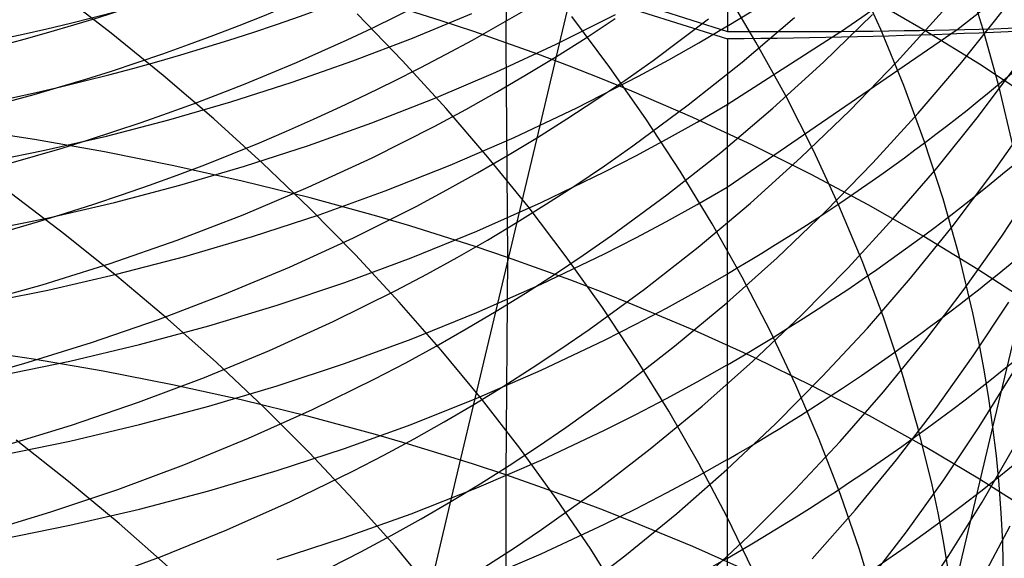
# Model space of a CAD drawing. Extents: x -383 to 1849, y -1185 to -529.
# Tile 831 of 870: x 1835.43 to 1842.11, y -948.84 to -945.19. Entities that reach past the tile are written whole.
import ezdxf

# ---------------------------------------------------------------- set-up
doc = ezdxf.new("R2010")
doc.units = 0
doc.layers.add('PREDEFINITO', color=7, linetype='CONTINUOUS')

msp = doc.modelspace()

# ---------------------------------------------------------------- linework, layer by layer
at = {"layer": 'PREDEFINITO'}
for p, q in [((1838.7398, -943.9195, 646.7532), (1838.7291, -945.3422, 648.1755)), ((1838.2302, -944.6839, 596.5459), (1840.232, -945.3145, 601.8071)), ((1840.2325, -944.7191, 600.1613), (1840.232, -945.2666, 601.679)), ((1839.102, -945.3111, 547.9862), (1839.2248, -944.7954, 549.4321)), ((1838.9174, -944.844, 598.1755), (1840.232, -945.2666, 601.679)), ((1841.9691, -945.252, 516.9198), (1841.8448, -944.8616, 516.6545)), ((1841.2736, -945.2523, 514.67), (1841.102, -944.8742, 514.411)), ((1836.0509, -945.2771, 505.4761), (1835.688, -944.9977, 505.2992)), ((1840.4264, -945.3373, 512.4467), (1840.2103, -944.9744, 512.1972)), ((1841.5758, -945.2604, 645.4239), (1841.1983, -945.0407, 645.6437)), ((1838.2901, -945.1936, 648.3257), (1838.0678, -945.1233, 648.3964)), ((1841.3829, -945.4712, 541.1309), (1841.6913, -945.1299, 540.9602)), ((1841.8229, -945.4739, 539.3291), (1842.1061, -945.1177, 539.1446)), ((1838.0275, -945.4644, 507.9125), (1837.7197, -945.1458, 507.6981)), ((1838.0962, -945.3102, 598.3108), (1838.4968, -945.1429, 598.3794)), ((1838.5105, -945.2666, 648.2521), (1838.2901, -945.1936, 648.3257)), ((1839.0701, -945.352, 599.8952), (1839.4732, -945.1492, 599.9816)), ((1839.4347, -945.5095, 510.2619), (1839.1767, -945.1644, 510.0247)), ((1839.2729, -945.3082, 547.975), (1839.4707, -945.1778, 547.9184)), ((1839.7278, -945.4618, 546.3546), (1840.1049, -945.1803, 546.2277)), ((1840.333, -945.4735, 544.646), (1840.6884, -945.1701, 544.5045)), ((1840.8854, -945.4732, 542.9045), (1841.2178, -945.1496, 542.7481)), ((1838.7291, -945.3422, 648.1755), (1838.5105, -945.2666, 648.2521)), ((1840.039, -945.3417, 601.5235), (1840.2321, -945.2278, 601.5741)), ((1840.2315, -945.7612, 602.9752), (1841.0012, -945.2667, 603.205)), ((1840.2316, -946.3237, 604.3655), (1841.791, -945.2531, 604.8868)), ((1841.4301, -945.6331, 514.9336), (1841.2736, -945.2523, 514.67)), ((1841.9432, -945.4886, 645.1948), (1841.5758, -945.2604, 645.4239)), ((1842.0774, -945.644, 517.189), (1841.9691, -945.252, 516.9198)), ((1836.4038, -945.5642, 505.662), (1836.0509, -945.2771, 505.4761)), ((1837.69, -945.4661, 598.2463), (1838.0962, -945.3102, 598.3108)), ((1838.9734, -945.8565, 546.5505), (1839.102, -945.3111, 547.9862)), ((1839.0725, -945.4352, 548.0307), (1839.2729, -945.3082, 547.975)), ((1840.232, -945.3145, 601.8071), (1840.2318, -946.2282, 604.1103)), ((1838.6598, -945.5426, 599.8135), (1839.0701, -945.352, 599.8952)), ((1838.9456, -945.4204, 648.0961), (1838.7291, -945.3422, 648.1755)), ((1838.7291, -945.3422, 648.1755), (1838.739, -946.8007, 649.5627)), ((1839.8353, -945.4574, 601.4721), (1840.039, -945.3417, 601.5235)), ((1840.6285, -945.7039, 512.7018), (1840.4264, -945.3373, 512.4467)), ((1837.2786, -945.6107, 598.1858), (1837.69, -945.4661, 598.2463)), ((1838.3236, -945.789, 508.1343), (1838.0275, -945.4644, 507.9125)), ((1838.8698, -945.5587, 548.0854), (1839.0725, -945.4352, 548.0307)), ((1839.1602, -945.5012, 648.0137), (1838.9456, -945.4204, 648.0961)), ((1839.5353, -945.5977, 546.4166), (1839.7278, -945.4618, 546.3546)), ((1839.6293, -945.5698, 601.4219), (1839.8353, -945.4574, 601.4721)), ((1839.3727, -945.5846, 647.9286), (1839.1602, -945.5012, 648.0137)), ((1839.6797, -945.8594, 510.5055), (1839.4347, -945.5095, 510.2619)), ((1839.9667, -945.7648, 544.7839), (1840.333, -945.4735, 544.646)), ((1840.5417, -945.7858, 543.0574), (1840.8854, -945.4732, 542.9045)), ((1841.0628, -945.8023, 541.2985), (1841.3829, -945.4712, 541.1309)), ((1841.5274, -945.8209, 539.5108), (1841.8229, -945.4739, 539.3291)), ((1841.9357, -945.8413, 537.6916), (1842.2056, -945.4802, 537.4961)), ((1842.3003, -945.7249, 644.957), (1841.9432, -945.4886, 645.1948)), ((1836.7462, -945.8588, 505.8565), (1836.4038, -945.5642, 505.662)), ((1838.2428, -945.7209, 599.7365), (1838.6598, -945.5426, 599.8135)), ((1838.6646, -945.6787, 548.1391), (1838.8698, -945.5587, 548.0854)), ((1839.211, -945.7846, 601.3256), (1839.6293, -945.5698, 601.4219)), ((1839.3403, -945.7303, 546.4776), (1839.5353, -945.5977, 546.4166)), ((1839.5832, -945.6705, 647.8406), (1839.3727, -945.5846, 647.9286)), ((1836.8624, -945.7439, 598.1294), (1837.2786, -945.6107, 598.1858)), ((1841.5712, -946.0163, 515.2016), (1841.4301, -945.6331, 514.9336)), ((1842.1693, -946.0374, 517.4617), (1842.0774, -945.644, 517.189)), ((1837.8195, -945.8868, 599.6642), (1838.2428, -945.7209, 599.7365)), ((1838.4572, -945.7951, 548.1917), (1838.6646, -945.6787, 548.1391)), ((1839.1428, -945.8595, 546.5377), (1839.3403, -945.7303, 546.4776)), ((1839.9977, -945.8497, 647.6566), (1839.5832, -945.6705, 647.8406)), ((1840.8162, -946.074, 512.9621), (1840.6285, -945.7039, 512.7018)), ((1836.4419, -945.8658, 598.0771), (1836.8624, -945.7439, 598.1294)), ((1838.2475, -945.9081, 548.2434), (1838.4572, -945.7951, 548.1917)), ((1838.6075, -946.1194, 508.3635), (1838.3236, -945.789, 508.1343)), ((1838.7846, -945.9861, 601.2346), (1839.211, -945.7846, 601.3256)), ((1839.59, -946.0436, 544.918), (1839.9667, -945.7648, 544.7839)), ((1840.0267, -945.8807, 602.9193), (1840.2315, -945.7612, 602.9752)), ((1840.1869, -946.0867, 543.2067), (1840.5417, -945.7858, 543.0574)), ((1836.0173, -945.9762, 598.029), (1836.4419, -945.8658, 598.0771)), ((1837.0779, -946.1603, 506.0595), (1836.7462, -945.8588, 505.8565)), ((1838.8373, -946.4285, 545.126), (1838.9734, -945.8565, 546.5505)), ((1838.9428, -945.9853, 546.5967), (1839.1428, -945.8595, 546.5377)), ((1839.9112, -946.2136, 510.7551), (1839.6797, -945.8594, 510.5055)), ((1840.4035, -946.0385, 647.4619), (1839.9977, -945.8497, 647.6566)), ((1840.7311, -946.1228, 541.4627), (1841.0628, -945.8023, 541.2985)), ((1841.2199, -946.1583, 539.6894), (1841.5274, -945.8209, 539.5108)), ((1841.6533, -946.1938, 537.8843), (1841.9357, -945.8413, 537.6916)), ((1835.529, -945.9999, 650.385), (1835.0498, -945.9265, 650.4558)), ((1837.3904, -946.0404, 599.5965), (1837.8195, -945.8868, 599.6642)), ((1837.8216, -946.1233, 548.3437), (1838.2475, -945.9081, 548.2434)), ((1839.8196, -945.9969, 602.8648), (1840.0267, -945.8807, 602.9193)), ((1842.0267, -946.2349, 536.0495), (1842.2829, -945.8695, 535.8431)), ((1836.0042, -946.0836, 650.3027), (1835.529, -945.9999, 650.385)), ((1835.5891, -946.0752, 597.9849), (1836.0173, -945.9762, 598.029)), ((1838.3508, -946.1743, 601.149), (1838.7846, -945.9861, 601.2346)), ((1838.7404, -946.1076, 546.6547), (1838.9428, -945.9853, 546.5967)), ((1839.6102, -946.1097, 602.8118), (1839.8196, -945.9969, 602.8648)), ((1836.9559, -946.1817, 599.5336), (1837.3904, -946.0404, 599.5965)), ((1839.3977, -946.1782, 544.9835), (1839.59, -946.0436, 544.918)), ((1840.8002, -946.2366, 647.2569), (1840.4035, -946.0385, 647.4619)), ((1841.6966, -946.4015, 515.4737), (1841.5712, -946.0163, 515.2016)), ((1835.1578, -946.1628, 597.945), (1835.5891, -946.0752, 597.9849)), ((1836.4748, -946.1775, 650.2086), (1836.0042, -946.0836, 650.3027)), ((1837.3876, -946.3244, 548.4399), (1837.8216, -946.1233, 548.3437)), ((1838.5356, -946.2264, 546.7116), (1838.7404, -946.1076, 546.6547)), ((1838.8791, -946.4551, 508.5996), (1838.6075, -946.1194, 508.3635)), ((1839.3987, -946.2191, 602.7602), (1839.6102, -946.1097, 602.8118)), ((1839.8214, -946.3757, 543.3522), (1840.1869, -946.0867, 543.2067)), ((1840.3882, -946.4323, 541.6233), (1840.7311, -946.1228, 541.4627)), ((1840.9891, -946.447, 513.2274), (1840.8162, -946.074, 512.9621)), ((1836.9402, -946.2816, 650.1029), (1836.4748, -946.1775, 650.2086)), ((1836.5164, -946.3105, 599.4754), (1836.9559, -946.1817, 599.5336)), ((1837.3985, -946.4686, 506.2706), (1837.0779, -946.1603, 506.0595)), ((1837.9099, -946.3492, 601.0688), (1838.3508, -946.1743, 601.149)), ((1839.2029, -946.3095, 545.048), (1839.3977, -946.1782, 544.9835)), ((1840.9007, -946.4857, 539.8647), (1841.2199, -946.1583, 539.6894)), ((1841.3586, -946.5371, 538.074), (1841.6533, -946.1938, 537.8843)), ((1838.3285, -946.3417, 546.7675), (1838.5356, -946.2264, 546.7116)), ((1838.9692, -946.4277, 602.6613), (1839.3987, -946.2191, 602.7602)), ((1840.129, -946.5719, 511.0107), (1839.9112, -946.2136, 510.7551)), ((1840.2318, -946.2282, 604.1103), (1840.2318, -946.8182, 605.4903)), ((1841.1875, -946.4437, 647.0419), (1840.8002, -946.2366, 647.2569)), ((1841.7578, -946.5922, 536.2532), (1842.0267, -946.2349, 536.0495)), ((1836.0726, -946.427, 599.422), (1836.5164, -946.3105, 599.4754)), ((1837.3998, -946.396, 649.9855), (1836.9402, -946.2816, 650.1029)), ((1836.946, -946.5113, 548.5319), (1837.3876, -946.3244, 548.4399)), ((1839.0055, -946.4374, 545.1115), (1839.2029, -946.3095, 545.048)), ((1840.0268, -946.442, 604.3073), (1840.2316, -946.3237, 604.3655)), ((1842.0945, -946.6555, 534.4038), (1842.3367, -946.2865, 534.1867)), ((1835.7362, -946.6448, 504.058), (1835.3728, -946.3693, 503.8779)), ((1837.8532, -946.5206, 649.8563), (1837.3998, -946.396, 649.9855)), ((1837.4626, -946.5107, 600.994), (1837.9099, -946.3492, 601.0688)), ((1838.1192, -946.4535, 546.8223), (1838.3285, -946.3417, 546.7675)), ((1839.4452, -946.6522, 543.4936), (1839.8214, -946.3757, 543.3522)), ((1841.806, -946.7883, 515.7499), (1841.6966, -946.4015, 515.4737)), ((1835.6247, -946.531, 599.3734), (1836.0726, -946.427, 599.422)), ((1837.7077, -946.7832, 506.4897), (1837.3985, -946.4686, 506.2706)), ((1837.694, -946.6667, 546.9287), (1838.1192, -946.4535, 546.8223)), ((1838.5317, -946.6226, 602.5682), (1838.9692, -946.4277, 602.6613)), ((1838.6949, -947.0279, 543.7138), (1838.8373, -946.4285, 545.126)), ((1838.8057, -946.5619, 545.1738), (1839.0055, -946.4374, 545.1115)), ((1839.1379, -946.7958, 508.8424), (1838.8791, -946.4551, 508.5996)), ((1839.8197, -946.5569, 604.2506), (1840.0268, -946.442, 604.3073)), ((1840.0341, -946.7304, 541.7801), (1840.3882, -946.4323, 541.6233)), ((1841.147, -946.8227, 513.4975), (1840.9891, -946.447, 513.2274)), ((1841.5651, -946.6595, 646.8173), (1841.1875, -946.4437, 647.0419)), ((1835.1733, -946.6226, 599.3295), (1835.6247, -946.531, 599.3734)), ((1836.4973, -946.684, 548.6197), (1836.946, -946.5113, 548.5319)), ((1837.0094, -946.6588, 600.9246), (1837.4626, -946.5107, 600.994)), ((1838.0774, -946.5868, 649.7874), (1837.8532, -946.5206, 649.8563)), ((1840.5698, -946.8026, 540.0364), (1840.9007, -946.4857, 539.8647)), ((1841.0519, -946.8709, 538.2605), (1841.3586, -946.5371, 538.074)), ((1838.2998, -946.6555, 649.7154), (1838.0774, -946.5868, 649.7874)), ((1838.6034, -946.683, 545.2351), (1838.8057, -946.5619, 545.1738)), ((1839.6103, -946.6685, 604.1954), (1839.8197, -946.5569, 604.2506)), ((1840.3327, -946.9339, 511.2718), (1840.129, -946.5719, 511.0107)), ((1841.4762, -946.9408, 536.454), (1841.7578, -946.5922, 536.2532)), ((1836.0895, -946.9278, 504.2472), (1835.7362, -946.6448, 504.058)), ((1836.5507, -946.7935, 600.8606), (1837.0094, -946.6588, 600.9246)), ((1837.2607, -946.8658, 547.0308), (1837.694, -946.6667, 546.9287)), ((1838.0867, -946.8039, 602.481), (1838.5317, -946.6226, 602.5682)), ((1838.5204, -946.7268, 649.6405), (1838.2998, -946.6555, 649.7154)), ((1839.2532, -946.7857, 543.5627), (1839.4452, -946.6522, 543.4936)), ((1839.3987, -946.7767, 604.1417), (1839.6103, -946.6685, 604.1954)), ((1841.9328, -946.8836, 646.5833), (1841.5651, -946.6595, 646.8173)), ((1841.8393, -947.0169, 534.6184), (1842.0945, -946.6555, 534.4038)), ((1836.0421, -946.8425, 548.7033), (1836.4973, -946.684, 548.6197)), ((1838.3987, -946.8005, 545.2953), (1838.6034, -946.683, 545.2351)), ((1838.739, -946.8007, 649.5627), (1838.5204, -946.7268, 649.6405)), ((1839.6692, -947.0164, 541.9328), (1840.0341, -946.7304, 541.7801)), ((1836.0871, -946.9147, 600.8021), (1836.5507, -946.7935, 600.8606)), ((1837.6349, -946.9715, 602.3996), (1838.0867, -946.8039, 602.481)), ((1838.0052, -947.1037, 506.7164), (1837.7077, -946.7832, 506.4897)), ((1838.1917, -946.9146, 545.3543), (1838.3987, -946.8005, 545.2953)), ((1838.739, -946.8007, 649.5627), (1838.7287, -948.2786, 650.9282)), ((1838.9557, -946.8772, 649.4819), (1838.739, -946.8007, 649.5627)), ((1838.9691, -946.983, 604.0388), (1839.3987, -946.7767, 604.1417)), ((1839.0587, -946.9158, 543.6307), (1839.2532, -946.7857, 543.5627)), ((1839.3836, -947.1412, 509.0917), (1839.1379, -946.7958, 508.8424)), ((1840.2277, -947.1085, 540.2043), (1840.5698, -946.8026, 540.0364)), ((1841.899, -947.1764, 516.0297), (1841.806, -946.7883, 515.7499)), ((1835.5809, -946.9867, 548.7826), (1836.0421, -946.8425, 548.7033)), ((1836.8198, -947.0509, 547.1285), (1837.2607, -946.8658, 547.0308)), ((1840.2318, -946.8182, 605.4903), (1840.2317, -947.4357, 606.859)), ((1840.7333, -947.1948, 538.4435), (1841.0519, -946.8709, 538.2605)), ((1841.2895, -947.2007, 513.7721), (1841.147, -946.8227, 513.4975)), ((1842.0347, -947.9546, 516.5996), (1842.3027, -946.8264, 518.0172)), ((1835.6191, -947.0224, 600.7491), (1836.0871, -946.9147, 600.8021)), ((1836.4324, -947.2181, 504.4452), (1836.0895, -946.9278, 504.2472)), ((1837.9825, -947.0252, 545.4122), (1838.1917, -946.9146, 545.3543)), ((1838.8617, -947.0427, 543.6976), (1839.0587, -946.9158, 543.6307)), ((1839.1703, -946.9562, 649.3982), (1838.9557, -946.8772, 649.4819)), ((1840.0269, -947.0306, 605.6844), (1840.2317, -946.9135, 605.745)), ((1840.522, -947.2991, 511.5383), (1840.3327, -946.9339, 511.2718)), ((1842.2901, -947.1158, 646.3405), (1841.9328, -946.8836, 646.5833)), ((1835.1143, -947.1167, 548.8576), (1835.5809, -946.9867, 548.7826)), ((1837.1767, -947.1254, 602.3241), (1837.6349, -946.9715, 602.3996)), ((1838.5315, -947.1758, 603.942), (1838.9691, -946.983, 604.0388)), ((1839.3829, -947.0377, 649.3116), (1839.1703, -946.9562, 649.3982)), ((1841.1824, -947.2804, 536.6517), (1841.4762, -946.9408, 536.454)), ((1835.1473, -947.1167, 600.7016), (1835.6191, -947.0224, 600.7491)), ((1836.3719, -947.2218, 547.2218), (1836.8198, -947.0509, 547.1285)), ((1837.5575, -947.236, 545.5247), (1837.9825, -947.0252, 545.4122)), ((1838.546, -947.6557, 542.3134), (1838.6949, -947.0279, 543.7138)), ((1838.6621, -947.1661, 543.7634), (1838.8617, -947.0427, 543.6976)), ((1839.2938, -947.2902, 542.0813), (1839.6692, -947.0164, 541.9328)), ((1839.5935, -947.1216, 649.2222), (1839.3829, -947.0377, 649.3116)), ((1839.8197, -947.1444, 605.6254), (1840.0269, -947.0306, 605.6844)), ((1841.5713, -947.3701, 534.8302), (1841.8393, -947.0169, 534.6184)), ((1836.7126, -947.2655, 602.2544), (1837.1767, -947.1254, 602.3241)), ((1838.2906, -947.4298, 506.9505), (1838.0052, -947.1037, 506.7164)), ((1840.008, -947.2968, 649.035), (1839.5935, -947.1216, 649.2222)), ((1839.8744, -947.4031, 540.3683), (1840.2277, -947.1085, 540.2043)), ((1841.9011, -947.47, 532.9808), (1842.1423, -947.1052, 532.7555)), ((1838.0865, -947.3551, 603.8513), (1838.5315, -947.1758, 603.942)), ((1838.4602, -947.286, 543.828), (1838.6621, -947.1661, 543.7634)), ((1839.6159, -947.4908, 509.3473), (1839.3836, -947.1412, 509.0917)), ((1839.6103, -947.2548, 605.5681), (1839.8197, -947.1444, 605.6254)), ((1840.4032, -947.5082, 538.6228), (1840.7333, -947.1948, 538.4435)), ((1841.4162, -947.5806, 514.051), (1841.2895, -947.2007, 513.7721)), ((1841.9393, -947.3707, 516.1709), (1841.899, -947.1764, 516.0297)), ((1835.9174, -947.3787, 547.3106), (1836.3719, -947.2218, 547.2218)), ((1836.2434, -947.3919, 602.1906), (1836.7126, -947.2655, 602.2544)), ((1836.7646, -947.5152, 504.652), (1836.4324, -947.2181, 504.4452)), ((1837.1244, -947.4328, 545.6325), (1837.5575, -947.236, 545.5247)), ((1839.3987, -947.3619, 605.5122), (1839.6103, -947.2548, 605.5681)), ((1838.2558, -947.4025, 543.8915), (1838.4602, -947.286, 543.828)), ((1839.1022, -947.4222, 542.1539), (1839.2938, -947.2902, 542.0813)), ((1840.4138, -947.4813, 648.837), (1840.008, -947.2968, 649.035)), ((1840.6966, -947.6673, 511.81), (1840.522, -947.2991, 511.5383)), ((1840.8766, -947.6105, 536.846), (1841.1824, -947.2804, 536.6517)), ((1835.4569, -947.5215, 547.3949), (1835.9174, -947.3787, 547.3106)), ((1835.7694, -947.5046, 602.1328), (1836.2434, -947.3919, 602.1906)), ((1837.6345, -947.5209, 603.7667), (1838.0865, -947.3551, 603.8513)), ((1838.0491, -947.5156, 543.9537), (1838.2558, -947.4025, 543.8915)), ((1838.9691, -947.5661, 605.4053), (1839.3987, -947.3619, 605.5122)), ((1839.5103, -947.6858, 540.5281), (1839.8744, -947.4031, 540.3683)), ((1841.2908, -947.7148, 535.039), (1841.5713, -947.3701, 534.8302)), ((1841.9753, -947.5653, 516.313), (1841.9393, -947.3707, 516.1709)), ((1835.5218, -947.492, 651.7684), (1835.0431, -947.4197, 651.8409)), ((1836.6836, -947.6157, 545.7358), (1837.1244, -947.4328, 545.6325)), ((1838.5636, -947.7612, 507.1918), (1838.2906, -947.4298, 506.9505)), ((1838.908, -947.551, 542.2253), (1839.1022, -947.4222, 542.1539)), ((1840.2317, -947.4357, 606.859), (1840.2315, -948.0793, 608.2162)), ((1841.6469, -947.8271, 533.2035), (1841.9011, -947.47, 532.9808)), ((1834.991, -947.6501, 547.4746), (1835.4569, -947.5215, 547.3949)), ((1835.2912, -947.6034, 602.0809), (1835.7694, -947.5046, 602.1328)), ((1835.9963, -947.5743, 651.6842), (1835.5218, -947.492, 651.7684)), ((1837.0857, -947.8189, 504.867), (1836.7646, -947.5152, 504.652)), ((1837.1762, -947.6731, 603.6882), (1837.6345, -947.5209, 603.7667)), ((1837.8401, -947.6251, 544.0148), (1838.0491, -947.5156, 543.9537)), ((1839.8345, -947.8443, 509.6088), (1839.6159, -947.4908, 509.3473)), ((1840.0267, -947.6467, 607.0502), (1840.2315, -947.5308, 607.113)), ((1840.0618, -947.8107, 538.7982), (1840.4032, -947.5082, 538.6228)), ((1840.8105, -947.6749, 648.6286), (1840.4138, -947.4813, 648.837)), ((1836.4664, -947.6666, 651.588), (1835.9963, -947.5743, 651.6842)), ((1838.5315, -947.757, 605.3047), (1838.9691, -947.5661, 605.4053)), ((1838.7113, -947.6765, 542.2956), (1838.908, -947.551, 542.2253)), ((1841.527, -947.9621, 514.334), (1841.4162, -947.5806, 514.051)), ((1841.9419, -947.9519, 531.3414), (1842.1688, -947.5844, 531.1056)), ((1842.0071, -947.7599, 516.4559), (1841.9753, -947.5653, 516.313)), ((1836.2357, -947.7845, 545.8344), (1836.6836, -947.6157, 545.7358)), ((1836.9313, -947.7689, 651.48), (1836.4664, -947.6666, 651.588)), ((1836.7122, -947.8117, 603.6158), (1837.1762, -947.6731, 603.6882)), ((1837.4156, -947.8339, 544.1334), (1837.8401, -947.6251, 544.0148)), ((1838.3903, -948.3109, 540.927), (1838.546, -947.6557, 542.3134)), ((1839.8196, -947.7593, 606.9889), (1840.0267, -947.6467, 607.0502)), ((1840.5589, -947.9307, 537.0367), (1840.8766, -947.6105, 536.846)), ((1840.8561, -948.038, 512.0865), (1840.6966, -947.6673, 511.81)), ((1838.512, -947.7986, 542.3647), (1838.7113, -947.6765, 542.2956)), ((1839.1356, -947.9562, 540.6834), (1839.5103, -947.6858, 540.5281)), ((1841.1977, -947.8773, 648.41), (1840.8105, -947.6749, 648.6286)), ((1840.998, -948.0505, 535.2446), (1841.2908, -947.7148, 535.039)), ((1835.7812, -947.9394, 545.9282), (1836.2357, -947.7845, 545.8344)), ((1837.3905, -947.8812, 651.36), (1836.9313, -947.7689, 651.48)), ((1838.0865, -947.9345, 605.2105), (1838.5315, -947.757, 605.3047)), ((1838.3104, -947.9173, 542.4326), (1838.512, -947.7986, 542.3647)), ((1838.8238, -948.0974, 507.44), (1838.5636, -947.7612, 507.1918)), ((1839.6102, -947.8687, 606.9294), (1839.8196, -947.7593, 606.9889)), ((1842.0347, -947.9546, 516.5996), (1842.0071, -947.7599, 516.4559)), ((1836.2428, -947.9367, 603.5497), (1836.7122, -947.8117, 603.6158)), ((1836.9829, -948.0287, 544.2472), (1837.4156, -947.8339, 544.1334)), ((1837.3954, -948.1287, 505.0902), (1837.0857, -947.8189, 504.867)), ((1839.3986, -947.9747, 606.8714), (1839.6102, -947.8687, 606.9294)), ((1839.7092, -948.1019, 538.9694), (1840.0618, -947.8107, 538.7982)), ((1840.039, -948.2014, 509.876), (1839.8345, -947.8443, 509.6088)), ((1841.3799, -948.1762, 533.4233), (1841.6469, -947.8271, 533.2035)), ((1835.3207, -948.0802, 546.0173), (1835.7812, -947.9394, 545.9282)), ((1835.7688, -948.048, 603.4897), (1836.2428, -947.9367, 603.5497)), ((1837.8435, -948.0036, 651.2281), (1837.3905, -947.8812, 651.36)), ((1837.6346, -948.0985, 605.1226), (1838.0865, -947.9345, 605.2105)), ((1838.1063, -948.0325, 542.4992), (1838.3104, -947.9173, 542.4326)), ((1840.2296, -948.2405, 537.2236), (1840.5589, -947.9307, 537.0367)), ((1841.5752, -948.0881, 648.1816), (1841.1977, -947.8773, 648.41)), ((1838.0675, -948.0686, 651.1576), (1837.8435, -948.0036, 651.2281)), ((1838.9444, -948.0867, 540.7594), (1839.1356, -947.9562, 540.6834)), ((1838.969, -948.1769, 606.7604), (1839.3986, -947.9747, 606.8714)), ((1841.6214, -948.3447, 514.6207), (1841.527, -947.9621, 514.334)), ((1841.7018, -948.3122, 531.5748), (1841.9419, -947.9519, 531.3414)), ((1841.7599, -949.1119, 515.2047), (1842.0347, -947.9546, 516.5996)), ((1842.0579, -948.1494, 516.744), (1842.0347, -947.9546, 516.5996)), ((1835.2906, -948.1457, 603.4359), (1835.7688, -948.048, 603.4897)), ((1835.7605, -948.3217, 502.8672), (1835.4062, -948.042, 502.6739)), ((1836.5426, -948.2097, 544.3561), (1836.9829, -948.0287, 544.2472)), ((1837.8999, -948.1443, 542.5646), (1838.1063, -948.0325, 542.4992)), ((1838.2897, -948.1361, 651.0842), (1838.0675, -948.0686, 651.1576)), ((1840.6932, -948.3769, 535.4467), (1840.998, -948.0505, 535.2446)), ((1841.0003, -948.4109, 512.3677), (1840.8561, -948.038, 512.0865)), ((1837.1763, -948.2491, 605.0411), (1837.6346, -948.0985, 605.1226)), ((1837.6933, -948.4444, 505.3212), (1837.3954, -948.1287, 505.0902)), ((1838.5101, -948.2061, 651.0077), (1838.2897, -948.1361, 651.0842)), ((1838.7505, -948.214, 540.8342), (1838.9444, -948.0867, 540.7594)), ((1839.0711, -948.4381, 507.6947), (1838.8238, -948.0974, 507.44)), ((1839.3458, -948.3814, 539.1363), (1839.7092, -948.1019, 538.9694)), ((1840.2315, -948.0793, 608.2162), (1840.2315, -948.7502, 609.5606)), ((1841.9426, -948.3071, 647.9437), (1841.5752, -948.0881, 648.1816)), ((1841.9613, -948.4629, 529.7005), (1842.1735, -948.0933, 529.4544)), ((1837.6912, -948.2527, 542.6288), (1837.8999, -948.1443, 542.5646)), ((1838.7287, -948.2786, 650.9282), (1838.5101, -948.2061, 651.0077)), ((1838.5314, -948.3659, 606.656), (1838.969, -948.1769, 606.7604)), ((1840.0266, -948.2888, 608.4044), (1840.2314, -948.174, 608.4696)), ((1840.2292, -948.5616, 510.1488), (1840.039, -948.2014, 509.876)), ((1841.1004, -948.5168, 533.6401), (1841.3799, -948.1762, 533.4233)), ((1842.0767, -948.3441, 516.8892), (1842.0579, -948.1494, 516.744)), ((1836.0951, -948.3767, 544.4601), (1836.5426, -948.2097, 544.3561)), ((1836.7122, -948.3863, 604.966), (1837.1763, -948.2491, 605.0411)), ((1837.2673, -948.4591, 542.7534), (1837.6912, -948.2527, 542.6288)), ((1838.5542, -948.338, 540.9077), (1838.7505, -948.214, 540.8342)), ((1839.8889, -948.5396, 537.4064), (1840.2296, -948.2405, 537.2236)), ((1836.1044, -948.6085, 503.0696), (1835.7605, -948.3217, 502.8672)), ((1838.2288, -948.9925, 539.5537), (1838.3903, -948.3109, 540.927)), ((1838.3553, -948.4586, 540.98), (1838.5542, -948.338, 540.9077)), ((1838.7287, -948.2786, 650.9282), (1838.727, -949.786, 652.2607)), ((1838.9452, -948.3536, 650.8457), (1838.7287, -948.2786, 650.9282)), ((1839.8195, -948.4004, 608.3409), (1840.0266, -948.2888, 608.4044)), ((1841.4486, -948.665, 531.8055), (1841.7018, -948.3122, 531.5748)), ((1842.2998, -948.5339, 647.6968), (1841.9426, -948.3071, 647.9437)), ((1835.6411, -948.5297, 544.5591), (1836.0951, -948.3767, 544.4601)), ((1836.2429, -948.5099, 604.8973), (1836.7122, -948.3863, 604.966)), ((1838.0864, -948.5415, 606.5583), (1838.5314, -948.3659, 606.656)), ((1839.1598, -948.4312, 650.7603), (1838.9452, -948.3536, 650.8457)), ((1838.9717, -948.6487, 539.2986), (1839.3458, -948.3814, 539.1363)), ((1839.6102, -948.5086, 608.2791), (1839.8195, -948.4004, 608.3409)), ((1840.3765, -948.6934, 535.6451), (1840.6932, -948.3769, 535.4467)), ((1841.6624, -948.5363, 514.7654), (1841.6214, -948.3447, 514.6207)), ((1842.0914, -948.5388, 517.035), (1842.0767, -948.3441, 516.8892)), ((1836.8352, -948.6517, 542.873), (1837.2673, -948.4591, 542.7534)), ((1837.9793, -948.7655, 505.5598), (1837.6933, -948.4444, 505.3212)), ((1838.154, -948.5758, 541.0511), (1838.3553, -948.4586, 540.98)), ((1839.3049, -948.783, 507.9559), (1839.0711, -948.4381, 507.6947)), ((1839.3723, -948.5111, 650.6719), (1839.1598, -948.4312, 650.7603)), ((1841.1287, -948.7856, 512.6533), (1841.0003, -948.4109, 512.3677)), ((1841.7355, -948.8258, 529.9444), (1841.9613, -948.4629, 529.7005)), ((1835.181, -948.6688, 544.6531), (1835.6411, -948.5297, 544.5591)), ((1835.7689, -948.6201, 604.8351), (1836.2429, -948.5099, 604.8973)), ((1837.6345, -948.7039, 606.4671), (1838.0864, -948.5415, 606.5583)), ((1839.5828, -948.5935, 650.5806), (1839.3723, -948.5111, 650.6719)), ((1839.3986, -948.6136, 608.219), (1839.6102, -948.5086, 608.2791)), ((1839.5372, -948.8274, 537.5849), (1839.8889, -948.5396, 537.4064)), ((1840.8085, -948.8485, 533.8535), (1841.1004, -948.5168, 533.6401)), ((1841.6991, -948.7281, 514.911), (1841.6624, -948.5363, 514.7654)), ((1842.1018, -948.7333, 517.1814), (1842.0914, -948.5388, 517.035)), ((1836.4375, -948.9021, 503.2807), (1836.1044, -948.6085, 503.0696)), ((1837.9502, -948.6896, 541.1209), (1838.154, -948.5758, 541.0511)), ((1839.9973, -948.7654, 650.3896), (1839.5828, -948.5935, 650.5806)), ((1840.4047, -948.9246, 510.4268), (1840.2292, -948.5616, 510.1488)), ((1835.2907, -948.7167, 604.7794), (1835.7689, -948.6201, 604.8351)), ((1836.3954, -948.8304, 542.9874), (1836.8352, -948.6517, 542.873)), ((1838.7808, -948.7777, 539.3779), (1838.9717, -948.6487, 539.2986)), ((1838.969, -948.8137, 608.104), (1839.3986, -948.6136, 608.219)), ((1841.1826, -949.0097, 532.0332), (1841.4486, -948.665, 531.8055)), ((1841.9543, -948.9959, 528.0547), (1842.1516, -948.6244, 527.7983)), ((1837.1762, -948.853, 606.3826), (1837.6345, -948.7039, 606.4671)), ((1837.7441, -948.8, 541.1894), (1837.9502, -948.6896, 541.1209)), ((1840.0483, -948.9996, 535.8395), (1840.3765, -948.6934, 535.6451)), ((1841.7316, -948.9199, 515.0575), (1841.6991, -948.7281, 514.911)), ((1842.1099, -949.1218, 517.476), (1842.1018, -948.7333, 517.1814)), ((1837.5358, -948.907, 541.2566), (1837.7441, -948.8, 541.1894)), ((1838.2528, -949.0917, 505.8056), (1837.9793, -948.7655, 505.5598)), ((1838.5872, -948.9034, 539.456), (1838.7808, -948.7777, 539.3779)), ((1839.5251, -949.1316, 508.2232), (1839.3049, -948.783, 507.9559)), ((1840.403, -948.9464, 650.1876), (1839.9973, -948.7654, 650.3896)), ((1840.2315, -948.7502, 609.5606), (1840.2322, -949.4476, 610.8909)), ((1841.2412, -949.1618, 512.943), (1841.1287, -948.7856, 512.6533)), ((1835.9484, -948.9954, 543.0968), (1836.3954, -948.8304, 542.9874)), ((1838.5315, -949.0007, 607.9959), (1838.969, -948.8137, 608.104)), ((1839.1745, -949.1035, 537.7588), (1839.5372, -948.8274, 537.5849)), ((1840.0267, -948.9582, 609.7458), (1840.2314, -948.8447, 609.8132)), ((1841.4964, -949.1816, 530.1858), (1841.7355, -948.8258, 529.9444))]:
    msp.add_line(p, q, dxfattribs=at)
at = {"layer": 'PREDEFINITO', "extrusion": (-0.016833, -0.307513, 0.951395)}
msp.add_arc((1880.1711, -604.8759, 826.0284), 14.979, 55.83898, 295.27303, dxfattribs=at)
at = {"layer": 'PREDEFINITO', "extrusion": (-0.016807, -0.326121, 0.945179)}
msp.add_arc((1877.5345, -594.1838, 841.4257), 14.9744, 51.68409, 297.64988, dxfattribs=at)
at = {"layer": 'PREDEFINITO', "extrusion": (-0.016823, -0.381611, 0.92417)}
msp.add_arc((1871.3411, -555.8657, 885.7083), 14.962, 305.71369, 39.07971, dxfattribs=at)
at = {"layer": 'PREDEFINITO', "extrusion": (-0.016773, -0.399813, 0.916443)}
msp.add_arc((1869.5367, -541.8246, 899.8551), 14.9721, 309.21876, 34.80961, dxfattribs=at)
at = {"layer": 'PREDEFINITO', "extrusion": (-0.016766, -0.417879, 0.908348)}
msp.add_arc((1868.034, -526.9498, 913.5707), 14.9358, 312.91552, 30.70215, dxfattribs=at)
at = {"layer": 'PREDEFINITO', "extrusion": (0.060851, 0.293849, 0.953913)}
msp.add_arc((-1982.0106, 681.2031, 358.406), 14.953, 35.41266, 135.06221, dxfattribs=at)
at = {"layer": 'PREDEFINITO', "extrusion": (0.056405, 0.275053, 0.959773)}
msp.add_arc((-1980.9827, 677.3885, 372.7477), 14.9755, 41.40039, 134.83054, dxfattribs=at)
at = {"layer": 'PREDEFINITO', "extrusion": (0.051905, 0.256186, 0.965233)}
msp.add_arc((-1979.7072, 674.1646, 386.8361), 14.987, 44.79781, 134.63508, dxfattribs=at)
at = {"layer": 'PREDEFINITO', "extrusion": (0.047406, 0.237251, 0.970291)}
msp.add_arc((-1978.2507, 671.3366, 400.7668), 14.9754, 48.08942, 134.48204, dxfattribs=at)
at = {"layer": 'PREDEFINITO', "extrusion": (0.02914, 0.160272, 0.986643)}
msp.add_arc((-1968.3623, 669.8948, 454.9926), 15.1606, 61.52693, 133.07437, dxfattribs=at)
at = {"layer": 'PREDEFINITO', "extrusion": (-0.016791, -0.505226, 0.862824)}
msp.add_arc((1861.7432, -444.6574, 976.1423), 15.4122, 305.79112, 345.70997, dxfattribs=at)
at = {"layer": 'PREDEFINITO', "extrusion": (-0.016822, -0.48815, 0.872598)}
msp.add_arc((1863.1136, -462.113, 964.3431), 14.982, 305.52444, 333.2523, dxfattribs=at)
at = {"layer": 'PREDEFINITO', "extrusion": (-0.016811, -0.470852, 0.882052)}
msp.add_arc((1864.3831, -479.2503, 952.2161), 14.6763, 305.4272, 327.02006, dxfattribs=at)
at = {"layer": 'PREDEFINITO', "extrusion": (-0.016763, -0.453494, 0.891101)}
msp.add_arc((1865.6614, -495.9569, 939.8509), 14.3768, 305.33739, 321.3189, dxfattribs=at)
at = {"layer": 'PREDEFINITO', "extrusion": (-0.169139, -0.98183, 0.086038)}
msp.add_arc((1920.863, 573.4751, 668.6023), 59.7341, 332.809213, 340.353757, dxfattribs=at)
at = {"layer": 'PREDEFINITO', "extrusion": (-0.166098, -0.981725, 0.092888)}
msp.add_arc((1920.7435, 567.9803, 678.2797), 57.9839, 332.429027, 340.08657, dxfattribs=at)
at = {"layer": 'PREDEFINITO', "extrusion": (-0.016809, -0.435789, 0.899892)}
msp.add_arc((1867.171, -511.9392, 926.8262), 14.1555, 305.35504, 317.43944, dxfattribs=at)

doc.saveas('drawing.dxf')
